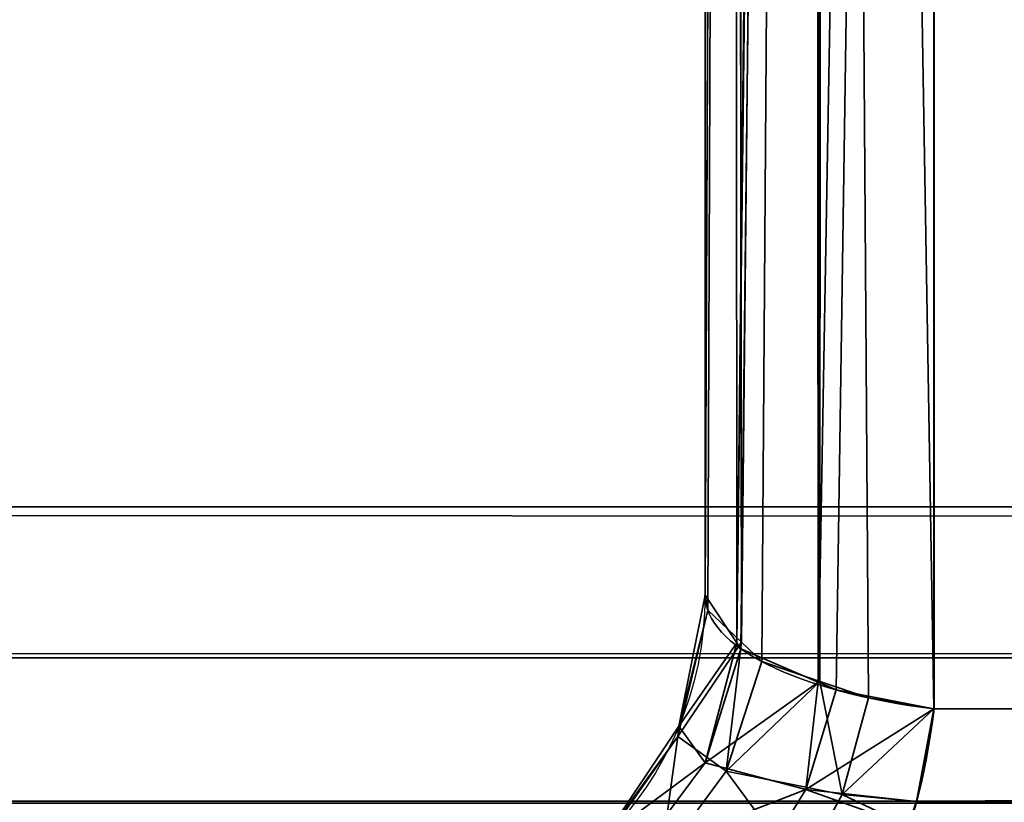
# Model space of a CAD drawing. Header units: millimetres. Extents: x -508 to 6708, y -115 to 193.
# Tile 676 of 1056: x 2558.96 to 2560.97, y -22.52 to -20.93. Entities that reach past the tile are written whole.
import ezdxf

# ---------------------------------------------------------------- set-up
doc = ezdxf.new("R2010")
doc.units = ezdxf.units.MM
doc.layers.add('151', color=7, linetype='Continuous', true_color=0xffffff)

# ---------------------------------------------------------------- blocks, each defined once
blk = doc.blocks.new('UG_SURFACE_206')
at = {"layer": '151', "color": 252, "linetype": 'Continuous', "lineweight": 35}
for points in [[(2570.8675, 1.1734, 1158.357), (2560.8265, -8.8675, 1158.357), (2560.8265, -22.3324, 1163.4195), (2580.2524, -22.3324, 1170.7232)], [(2560.8265, -8.8675, 1158.357), (2560.5996, -8.9158, 1158.2285), (2560.5903, -22.278, 1163.2341)], [(2560.5903, -22.278, 1163.2341), (2560.6265, -22.2937, 1163.2876), (2560.8265, -8.8675, 1158.357)], [(2560.5996, -8.9158, 1010.2714), (2560.8265, -8.8675, 1010.1429), (2560.8265, -22.3324, 1005.0805)], [(2560.6265, -22.2937, 1163.2876), (2560.8265, -22.3324, 1163.4195), (2560.8265, -8.8675, 1158.357)], [(2584.3325, -18.2525, 997.7769), (2580.2524, -22.3324, 997.7769), (2560.8265, -22.3324, 1005.0805), (2560.8265, -8.8675, 1010.1429)], [(2560.5822, -8.9195, 1158.2187), (2560.5698, -8.9258, 1158.2022), (2560.4243, -22.1977, 1162.9602)], [(2560.4243, -22.1977, 1162.9602), (2560.4324, -22.2098, 1163.0014), (2560.5822, -8.9195, 1158.2187)], [(2560.4324, -22.2098, 1163.0014), (2560.5903, -22.278, 1163.2341), (2560.5822, -8.9195, 1158.2187)], [(2560.5698, -8.9258, 1010.2979), (2560.5822, -8.9195, 1010.2812), (2560.5936, -22.2762, 1005.2722)], [(2560.5996, -8.9158, 1158.2285), (2560.5822, -8.9195, 1158.2187), (2560.5903, -22.278, 1163.2341)], [(2560.5936, -22.2762, 1005.2722), (2560.5822, -8.9195, 1010.2812), (2560.5996, -8.9158, 1010.2714)], [(2560.5996, -8.9158, 1010.2714), (2560.6928, -22.3099, 1005.1571), (2560.5936, -22.2762, 1005.2722)], [(2560.5996, -8.9158, 1010.2714), (2560.8265, -22.3324, 1005.0805), (2560.6928, -22.3099, 1005.1571)], [(2560.5698, -8.9258, 1158.2022), (2560.4172, -9.0015, 1158.0006), (2560.4243, -22.1977, 1162.9602)], [(2560.4334, -22.1962, 1005.545), (2560.4172, -9.0015, 1010.4994), (2560.5698, -8.9258, 1010.2979)], [(2560.5698, -8.9258, 1010.2979), (2560.4749, -22.2358, 1005.41), (2560.4334, -22.1962, 1005.545)], [(2560.5698, -8.9258, 1010.2979), (2560.5936, -22.2762, 1005.2722), (2560.4749, -22.2358, 1005.41)], [(2560.4172, -9.0015, 1158.0006), (2560.4143, -9.0066, 1157.9871), (2560.359, -22.1, 1162.6267)], [(2560.359, -22.1, 1162.6267), (2560.4243, -22.1977, 1162.9602), (2560.4172, -9.0015, 1158.0006)], [(2560.4143, -9.0066, 1010.5129), (2560.4172, -9.0015, 1010.4994), (2560.4334, -22.1962, 1005.545)], [(2560.4143, -9.0066, 1157.9871), (2560.359, -9.0999, 1157.7389), (2560.359, -22.1, 1162.6267)], [(2560.4143, -9.0066, 1010.5129), (2560.3645, -22.1308, 1005.7681), (2560.359, -22.1, 1005.8733)], [(2560.359, -22.1, 1005.8733), (2560.359, -9.0999, 1010.761), (2560.4143, -9.0066, 1010.5129)], [(2560.4143, -9.0066, 1010.5129), (2560.4334, -22.1962, 1005.545), (2560.3645, -22.1308, 1005.7681)], [(2560.359, -22.1, 1005.8733), (2560.359, -22.1, 1162.6267), (2560.359, -9.0999, 1157.7389), (2560.359, -9.0999, 1010.761)], [(2560.4243, -22.1977, 1162.9602), (2560.359, -22.1, 1162.6267), (2560.3056, -22.3679, 1162.6267)], [(2560.3056, -22.3679, 1005.8733), (2560.3056, -22.3679, 1162.6267), (2560.359, -22.1, 1162.6267), (2560.359, -22.1, 1005.8733)], [(2560.3056, -22.3679, 1005.8733), (2560.359, -22.1, 1005.8733), (2560.3645, -22.1308, 1005.7681)], [(2560.3032, -22.3891, 1005.7608), (2560.3645, -22.1308, 1005.7681), (2560.4334, -22.1962, 1005.545)], [(2560.3645, -22.1308, 1005.7681), (2560.3032, -22.3891, 1005.7608), (2560.3056, -22.3679, 1005.8733)], [(2560.4019, -22.4594, 1005.3648), (2560.3032, -22.3891, 1005.7608), (2560.4334, -22.1962, 1005.545)], [(2560.3056, -22.3679, 1162.6267), (2560.3592, -22.4423, 1163.0355), (2560.4243, -22.1977, 1162.9602)], [(2560.3592, -22.4423, 1163.0355), (2560.4324, -22.2098, 1163.0014), (2560.4243, -22.1977, 1162.9602)], [(2560.5903, -22.278, 1163.2341), (2560.4324, -22.2098, 1163.0014), (2560.3592, -22.4423, 1163.0355)], [(2560.4334, -22.1962, 1005.545), (2560.4749, -22.2358, 1005.41), (2560.4019, -22.4594, 1005.3648)], [(2560.4019, -22.4594, 1005.3648), (2560.4749, -22.2358, 1005.41), (2560.5936, -22.2762, 1005.2722)], [(2560.3592, -22.4423, 1163.0355), (2560.5648, -22.497, 1163.3613), (2560.5903, -22.278, 1163.2341)], [(2560.6387, -22.5074, 1005.0747), (2560.4019, -22.4594, 1005.3648), (2560.5936, -22.2762, 1005.2722)], [(2560.5648, -22.497, 1163.3613), (2560.6265, -22.2937, 1163.2876), (2560.5903, -22.278, 1163.2341)], [(2560.5936, -22.2762, 1005.2722), (2560.6928, -22.3099, 1005.1571), (2560.6387, -22.5074, 1005.0747)], [(2560.8265, -22.3324, 1163.4195), (2560.6265, -22.2937, 1163.2876), (2560.5648, -22.497, 1163.3613)], [(2560.6387, -22.5074, 1005.0747), (2560.6928, -22.3099, 1005.1571), (2560.8265, -22.3324, 1005.0805)], [(2560.5648, -22.497, 1163.3613), (2560.7908, -22.5217, 1163.5146), (2560.8265, -22.3324, 1163.4195)], [(2560.8265, -22.3324, 1005.0805), (2560.7908, -22.5217, 1004.9855), (2560.6387, -22.5074, 1005.0747)], [(2580.2524, -22.3324, 1170.7232), (2560.8265, -22.3324, 1163.4195), (2560.7908, -22.5217, 1163.5146)], [(2560.7908, -22.5217, 1163.5146), (2580.2004, -22.5766, 1170.8617), (2580.2524, -22.3324, 1170.7232)], [(2580.2524, -22.3324, 997.7769), (2580.2004, -22.5766, 997.6383), (2560.7908, -22.5217, 1004.9855)], [(2560.7908, -22.5217, 1004.9855), (2560.8265, -22.3324, 1005.0805), (2580.2524, -22.3324, 997.7769)], [(2560.3592, -22.4423, 1163.0355), (2560.3056, -22.3679, 1162.6267), (2560.154, -22.595, 1162.6267)], [(2560.154, -22.595, 1005.8733), (2560.154, -22.595, 1162.6267), (2560.3056, -22.3679, 1162.6267), (2560.3056, -22.3679, 1005.8733)], [(2560.154, -22.595, 1005.8733), (2560.3056, -22.3679, 1005.8733), (2560.3032, -22.3891, 1005.7608)], [(2560.2689, -22.6409, 1005.2825), (2560.1506, -22.6058, 1005.7428), (2560.3032, -22.3891, 1005.7608)], [(2560.3032, -22.3891, 1005.7608), (2560.1506, -22.6058, 1005.7428), (2560.154, -22.595, 1005.8733)], [(2560.3032, -22.3891, 1005.7608), (2560.4019, -22.4594, 1005.3648), (2560.2689, -22.6409, 1005.2825)], [(2560.154, -22.595, 1162.6267), (2560.2179, -22.6324, 1163.1016), (2560.3592, -22.4423, 1163.0355)], [(2560.5648, -22.497, 1163.3613), (2560.3592, -22.4423, 1163.0355), (2560.2179, -22.6324, 1163.1016)], [(2560.5536, -22.6643, 1004.945), (2560.2689, -22.6409, 1005.2825), (2560.4019, -22.4594, 1005.3648)], [(2560.4019, -22.4594, 1005.3648), (2560.6387, -22.5074, 1005.0747), (2560.5536, -22.6643, 1004.945)], [(2560.2179, -22.6324, 1163.1016), (2560.4649, -22.6593, 1163.4805), (2560.5648, -22.497, 1163.3613)], [(2560.5648, -22.497, 1163.3613), (2560.4649, -22.6593, 1163.4805), (2560.7729, -22.5714, 1163.5625)], [(2560.7729, -22.5714, 1004.9374), (2560.5536, -22.6643, 1004.945), (2560.6387, -22.5074, 1005.0747)], [(2560.7729, -22.5714, 1163.5625), (2560.7908, -22.5217, 1163.5146), (2560.5648, -22.497, 1163.3613)], [(2560.6387, -22.5074, 1005.0747), (2560.7908, -22.5217, 1004.9855), (2560.7729, -22.5714, 1004.9374)], [(2560.7908, -22.5217, 1163.5146), (2560.7729, -22.5714, 1163.5625), (2580.2004, -22.5766, 1170.8617)], [(2580.2004, -22.5766, 997.6383), (2560.7729, -22.5714, 1004.9374), (2560.7908, -22.5217, 1004.9855)]]:
    blk.add_3dface(points, dxfattribs=at)
blk = doc.blocks.new('UG_SURFACE_210')
at = {"layer": '151', "color": 252, "linetype": 'Continuous', "lineweight": 35}
for points in [[(2532.0001, -10, 2075.2499), (2532.0001, -21.92, 2075.2499), (3467.9999, -21.92, 2075.2499), (3467.9999, -10, 2075.2499)], [(2533.5, -10, 2073.75), (3466.5, -10, 2073.75), (3466.5, -21.92, 2073.75), (2533.5, -21.92, 2073.75)], [(3467.9408, -22.5209, 2075.1908), (2532.0001, -21.92, 2075.2499), (2532.0592, -22.5209, 2075.1908)], [(3467.9408, -22.5209, 2075.1908), (3467.9999, -21.92, 2075.2499), (2532.0001, -21.92, 2075.2499)], [(2533.5305, -22.2282, 2073.7197), (2533.5, -21.92, 2073.75), (3466.5, -21.92, 2073.75)], [(2533.5305, -22.2282, 2073.7197), (3466.5, -21.92, 2073.75), (3466.4695, -22.2282, 2073.7197)], [(3466.4695, -22.2282, 2073.7197), (3466.3796, -22.5246, 2073.6296), (2533.6204, -22.5246, 2073.6296), (2533.5305, -22.2282, 2073.7197)], [(2532.0592, -22.5209, 2075.1908), (2532.2344, -23.0987, 2075.0155), (3467.7656, -23.0987, 2075.0155), (3467.9408, -22.5209, 2075.1908)]]:
    blk.add_3dface(points, dxfattribs=at)
blk = doc.blocks.new('UG_SURFACE_215')
at = {"layer": '151', "color": 252, "linetype": 'Continuous', "lineweight": 35}
for points in [[(2570.8675, 1.1734, 1158.357), (2560.8265, -8.8675, 1158.357), (2560.8265, -22.3324, 1163.4195), (2580.2524, -22.3324, 1170.7232)], [(2560.8265, -8.8675, 1158.357), (2560.5996, -8.9158, 1158.2285), (2560.5903, -22.278, 1163.2341)], [(2560.5903, -22.278, 1163.2341), (2560.6265, -22.2937, 1163.2876), (2560.8265, -8.8675, 1158.357)], [(2560.5996, -8.9158, 1010.2714), (2560.8265, -8.8675, 1010.1429), (2560.8265, -22.3324, 1005.0805)], [(2560.6265, -22.2937, 1163.2876), (2560.8265, -22.3324, 1163.4195), (2560.8265, -8.8675, 1158.357)], [(2584.3325, -18.2525, 997.7769), (2580.2524, -22.3324, 997.7769), (2560.8265, -22.3324, 1005.0805), (2560.8265, -8.8675, 1010.1429)], [(2560.5822, -8.9195, 1158.2187), (2560.5698, -8.9258, 1158.2022), (2560.4243, -22.1977, 1162.9602)], [(2560.4243, -22.1977, 1162.9602), (2560.4324, -22.2098, 1163.0014), (2560.5822, -8.9195, 1158.2187)], [(2560.4324, -22.2098, 1163.0014), (2560.5903, -22.278, 1163.2341), (2560.5822, -8.9195, 1158.2187)], [(2560.5698, -8.9258, 1010.2979), (2560.5822, -8.9195, 1010.2812), (2560.5936, -22.2762, 1005.2722)], [(2560.5996, -8.9158, 1158.2285), (2560.5822, -8.9195, 1158.2187), (2560.5903, -22.278, 1163.2341)], [(2560.5936, -22.2762, 1005.2722), (2560.5822, -8.9195, 1010.2812), (2560.5996, -8.9158, 1010.2714)], [(2560.5996, -8.9158, 1010.2714), (2560.6928, -22.3099, 1005.1571), (2560.5936, -22.2762, 1005.2722)], [(2560.5996, -8.9158, 1010.2714), (2560.8265, -22.3324, 1005.0805), (2560.6928, -22.3099, 1005.1571)], [(2560.5698, -8.9258, 1158.2022), (2560.4172, -9.0015, 1158.0006), (2560.4243, -22.1977, 1162.9602)], [(2560.4334, -22.1962, 1005.545), (2560.4172, -9.0015, 1010.4994), (2560.5698, -8.9258, 1010.2979)], [(2560.5698, -8.9258, 1010.2979), (2560.4749, -22.2358, 1005.41), (2560.4334, -22.1962, 1005.545)], [(2560.5698, -8.9258, 1010.2979), (2560.5936, -22.2762, 1005.2722), (2560.4749, -22.2358, 1005.41)], [(2560.4172, -9.0015, 1158.0006), (2560.4143, -9.0066, 1157.9871), (2560.359, -22.1, 1162.6267)], [(2560.359, -22.1, 1162.6267), (2560.4243, -22.1977, 1162.9602), (2560.4172, -9.0015, 1158.0006)], [(2560.4143, -9.0066, 1010.5129), (2560.4172, -9.0015, 1010.4994), (2560.4334, -22.1962, 1005.545)], [(2560.4143, -9.0066, 1157.9871), (2560.359, -9.0999, 1157.7389), (2560.359, -22.1, 1162.6267)], [(2560.4143, -9.0066, 1010.5129), (2560.3645, -22.1308, 1005.7681), (2560.359, -22.1, 1005.8733)], [(2560.359, -22.1, 1005.8733), (2560.359, -9.0999, 1010.761), (2560.4143, -9.0066, 1010.5129)], [(2560.4143, -9.0066, 1010.5129), (2560.4334, -22.1962, 1005.545), (2560.3645, -22.1308, 1005.7681)], [(2560.359, -22.1, 1005.8733), (2560.359, -22.1, 1162.6267), (2560.359, -9.0999, 1157.7389), (2560.359, -9.0999, 1010.761)], [(2560.4243, -22.1977, 1162.9602), (2560.359, -22.1, 1162.6267), (2560.3056, -22.3679, 1162.6267)], [(2560.3056, -22.3679, 1005.8733), (2560.3056, -22.3679, 1162.6267), (2560.359, -22.1, 1162.6267), (2560.359, -22.1, 1005.8733)], [(2560.3056, -22.3679, 1005.8733), (2560.359, -22.1, 1005.8733), (2560.3645, -22.1308, 1005.7681)], [(2560.3032, -22.3891, 1005.7608), (2560.3645, -22.1308, 1005.7681), (2560.4334, -22.1962, 1005.545)], [(2560.3645, -22.1308, 1005.7681), (2560.3032, -22.3891, 1005.7608), (2560.3056, -22.3679, 1005.8733)], [(2560.4019, -22.4594, 1005.3648), (2560.3032, -22.3891, 1005.7608), (2560.4334, -22.1962, 1005.545)], [(2560.3056, -22.3679, 1162.6267), (2560.3592, -22.4423, 1163.0355), (2560.4243, -22.1977, 1162.9602)], [(2560.3592, -22.4423, 1163.0355), (2560.4324, -22.2098, 1163.0014), (2560.4243, -22.1977, 1162.9602)], [(2560.5903, -22.278, 1163.2341), (2560.4324, -22.2098, 1163.0014), (2560.3592, -22.4423, 1163.0355)], [(2560.4334, -22.1962, 1005.545), (2560.4749, -22.2358, 1005.41), (2560.4019, -22.4594, 1005.3648)], [(2560.4019, -22.4594, 1005.3648), (2560.4749, -22.2358, 1005.41), (2560.5936, -22.2762, 1005.2722)], [(2560.3592, -22.4423, 1163.0355), (2560.5648, -22.497, 1163.3613), (2560.5903, -22.278, 1163.2341)], [(2560.6387, -22.5074, 1005.0747), (2560.4019, -22.4594, 1005.3648), (2560.5936, -22.2762, 1005.2722)], [(2560.5648, -22.497, 1163.3613), (2560.6265, -22.2937, 1163.2876), (2560.5903, -22.278, 1163.2341)], [(2560.5936, -22.2762, 1005.2722), (2560.6928, -22.3099, 1005.1571), (2560.6387, -22.5074, 1005.0747)], [(2560.8265, -22.3324, 1163.4195), (2560.6265, -22.2937, 1163.2876), (2560.5648, -22.497, 1163.3613)], [(2560.6387, -22.5074, 1005.0747), (2560.6928, -22.3099, 1005.1571), (2560.8265, -22.3324, 1005.0805)], [(2560.5648, -22.497, 1163.3613), (2560.7908, -22.5217, 1163.5146), (2560.8265, -22.3324, 1163.4195)], [(2560.8265, -22.3324, 1005.0805), (2560.7908, -22.5217, 1004.9855), (2560.6387, -22.5074, 1005.0747)], [(2580.2524, -22.3324, 1170.7232), (2560.8265, -22.3324, 1163.4195), (2560.7908, -22.5217, 1163.5146)], [(2560.7908, -22.5217, 1163.5146), (2580.2004, -22.5766, 1170.8617), (2580.2524, -22.3324, 1170.7232)], [(2580.2524, -22.3324, 997.7769), (2580.2004, -22.5766, 997.6383), (2560.7908, -22.5217, 1004.9855)], [(2560.7908, -22.5217, 1004.9855), (2560.8265, -22.3324, 1005.0805), (2580.2524, -22.3324, 997.7769)], [(2560.3592, -22.4423, 1163.0355), (2560.3056, -22.3679, 1162.6267), (2560.154, -22.595, 1162.6267)], [(2560.154, -22.595, 1005.8733), (2560.154, -22.595, 1162.6267), (2560.3056, -22.3679, 1162.6267), (2560.3056, -22.3679, 1005.8733)], [(2560.154, -22.595, 1005.8733), (2560.3056, -22.3679, 1005.8733), (2560.3032, -22.3891, 1005.7608)], [(2560.2689, -22.6409, 1005.2825), (2560.1506, -22.6058, 1005.7428), (2560.3032, -22.3891, 1005.7608)], [(2560.3032, -22.3891, 1005.7608), (2560.1506, -22.6058, 1005.7428), (2560.154, -22.595, 1005.8733)], [(2560.3032, -22.3891, 1005.7608), (2560.4019, -22.4594, 1005.3648), (2560.2689, -22.6409, 1005.2825)], [(2560.154, -22.595, 1162.6267), (2560.2179, -22.6324, 1163.1016), (2560.3592, -22.4423, 1163.0355)], [(2560.5648, -22.497, 1163.3613), (2560.3592, -22.4423, 1163.0355), (2560.2179, -22.6324, 1163.1016)], [(2560.5536, -22.6643, 1004.945), (2560.2689, -22.6409, 1005.2825), (2560.4019, -22.4594, 1005.3648)], [(2560.4019, -22.4594, 1005.3648), (2560.6387, -22.5074, 1005.0747), (2560.5536, -22.6643, 1004.945)], [(2560.2179, -22.6324, 1163.1016), (2560.4649, -22.6593, 1163.4805), (2560.5648, -22.497, 1163.3613)], [(2560.5648, -22.497, 1163.3613), (2560.4649, -22.6593, 1163.4805), (2560.7729, -22.5714, 1163.5625)], [(2560.7729, -22.5714, 1004.9374), (2560.5536, -22.6643, 1004.945), (2560.6387, -22.5074, 1005.0747)], [(2560.7729, -22.5714, 1163.5625), (2560.7908, -22.5217, 1163.5146), (2560.5648, -22.497, 1163.3613)], [(2560.6387, -22.5074, 1005.0747), (2560.7908, -22.5217, 1004.9855), (2560.7729, -22.5714, 1004.9374)], [(2560.7908, -22.5217, 1163.5146), (2560.7729, -22.5714, 1163.5625), (2580.2004, -22.5766, 1170.8617)], [(2580.2004, -22.5766, 997.6383), (2560.7729, -22.5714, 1004.9374), (2560.7908, -22.5217, 1004.9855)]]:
    blk.add_3dface(points, dxfattribs=at)

msp = doc.modelspace()

# ---------------------------------------------------------------- linework, layer by layer
at = {"layer": '151', "color": 253, "linetype": 'Continuous', "lineweight": -3}
for p, q in [((2560.8266, -8.8675, 1010.143), (2560.8266, -22.3324, 1005.0805)), ((2560.8266, -8.8675, 1158.357), (2560.8266, -22.3324, 1163.4195)), ((2560.8266, -8.8675, 1158.357), (2560.8266, -22.3324, 1163.4195)), ((2560.8266, -8.8675, 1010.143), (2560.8266, -22.3324, 1005.0805)), ((2560.359, -9.0999, 1157.739), (2560.359, -22.1, 1162.6267)), ((2560.359, -9.0999, 1010.761), (2560.359, -22.1, 1005.8733)), ((2560.359, -9.0999, 1010.761), (2560.359, -22.1, 1005.8733)), ((2560.359, -9.0999, 1157.739), (2560.359, -22.1, 1162.6267)), ((3468, -21.92, 2075.25), (2532, -21.92, 2075.25)), ((3466.5, -21.92, 2073.75), (2533.5, -21.92, 2073.75)), ((2560.359, -22.1, 1005.8733), (2560.359, -22.1, 1162.6267)), ((2560.359, -22.1, 1005.8733), (2560.359, -22.1, 1162.6267)), ((2560.8266, -22.3324, 1163.4195), (2580.2525, -22.3324, 1170.7231)), ((2580.2525, -22.3324, 997.7769), (2560.8266, -22.3324, 1005.0805)), ((2560.8266, -22.3324, 1163.4195), (2580.2525, -22.3324, 1170.7231)), ((2580.2525, -22.3324, 997.7769), (2560.8266, -22.3324, 1005.0805))]:
    msp.add_line(p, q, dxfattribs=at)
at = {"layer": '151', "color": 253, "linetype": 'Continuous', "lineweight": -3, "extrusion": (0, 0, -1)}
for centre in [(-2559.659, -22.1, -1005.8733), (-2559.659, -22.1, -1162.6267), (-2559.659, -22.1, -1005.8733), (-2559.659, -22.1, -1162.6267)]:
    msp.add_arc(centre, 0.7, 180, 270, dxfattribs=at)
at = {"layer": '151', "color": 253, "linetype": 'Continuous', "lineweight": -3, "extrusion": (0.936029, 0, 0.351924)}
msp.add_arc((-22.1, 188.4387, 2806.4421), 0.7, 180, 250.6118, dxfattribs=at)
msp.add_arc((-22.1, 188.4387, 2806.4421), 0.7, 180, 250.6118, dxfattribs=at)
at = {"layer": '151', "color": 253, "linetype": 'Continuous', "lineweight": -3, "extrusion": (0.936029, 8.69867e-16, -0.351924)}
msp.add_arc((-22.1, 1841.3395, 2043.2955), 0.7, 109.3882, 180, dxfattribs=at)
msp.add_arc((-22.1, 1841.3395, 2043.2955), 0.7, 109.3882, 180, dxfattribs=at)
at = {"layer": '151', "color": 253, "linetype": 'Continuous', "lineweight": -3, "extrusion": (9.1544e-16, 0.959627, 0.281275)}
msp.add_ellipse((2561.059, -22.1, 1162.6267), major_axis=(0, -0.2463, 0.8405), ratio=0.799251, start_param=4.712389, end_param=5.944798, dxfattribs=at)
msp.add_ellipse((2561.059, -22.1, 1162.6267), major_axis=(0, -0.2463, 0.8405), ratio=0.799251, start_param=4.712389, end_param=5.944798, dxfattribs=at)
at = {"layer": '151', "color": 253, "linetype": 'Continuous', "lineweight": -3, "extrusion": (7.45724e-16, 0.959627, -0.281275)}
msp.add_ellipse((2561.059, -22.1, 1005.8733), major_axis=(0, -0.2463, -0.8405), ratio=0.799251, start_param=0.338388, end_param=1.570796, dxfattribs=at)
msp.add_ellipse((2561.059, -22.1, 1005.8733), major_axis=(0, -0.2463, -0.8405), ratio=0.799251, start_param=0.338388, end_param=1.570796, dxfattribs=at)

# ---------------------------------------------------------------- block references
at = {"layer": '151', "color": 253, "linetype": 'Continuous', "lineweight": -3}
for name in ['UG_SURFACE_210', 'UG_SURFACE_206', 'UG_SURFACE_215']:
    msp.add_blockref(name, (0, 0), dxfattribs=at)

doc.saveas('drawing.dxf')
